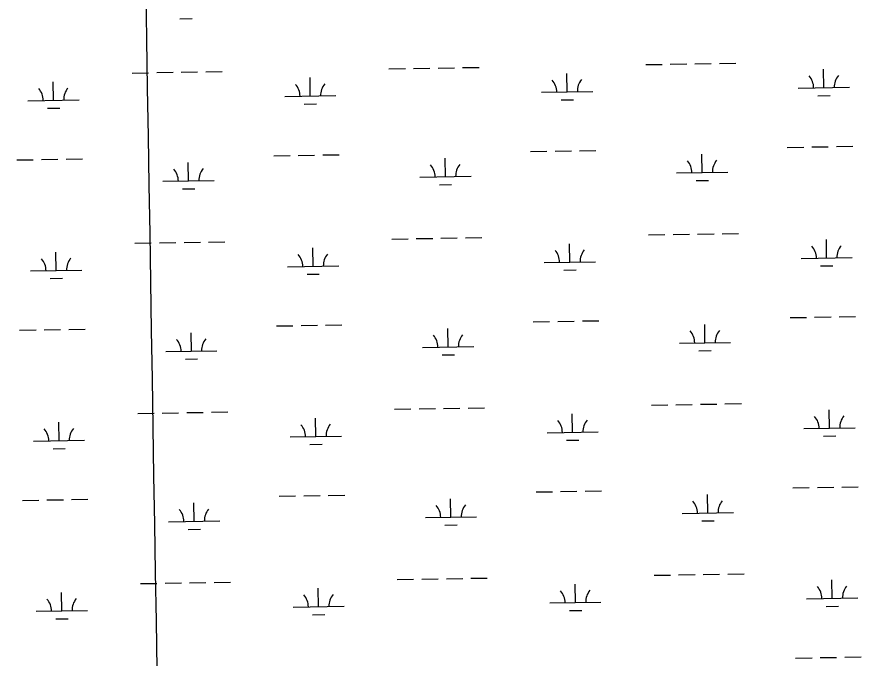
# Model space of a CAD drawing. Extents: x 3855477 to 3893699, y 299188 to 325115.
# Drawn here: x 3880603 to 3882253, y 310947 to 312201 of the extents above; entities that cross this region are included whole.
import ezdxf

# ---------------------------------------------------------------- set-up
doc = ezdxf.new("R2010")
doc.units = 0
doc.layers.add('V-GRID-MAJR', color=7, linetype='Continuous')
doc.layers.add('V-WETL-SWMP', color=7, linetype='Continuous')

msp = doc.modelspace()

# ---------------------------------------------------------------- linework, layer by layer
at = {"layer": 'V-GRID-MAJR'}
msp.add_spline([(3880975.7, 304962.9), (3880925.9, 307989.8), (3880826.3, 314049.8), (3880726.7, 320109.8), (3880676.9, 323142.9)], degree=3, dxfattribs=at)
at = {"layer": 'V-WETL-SWMP'}
for p, q in [((3880921.9, 312197), (3880945.9, 312197.4)), ((3881832.4, 312107.2), (3881864.4, 312107.7)), ((3881880.4, 312108), (3881912.4, 312108.5)), ((3881928.4, 312108.8), (3881960.4, 312109.3)), ((3881976.4, 312109.5), (3882008.4, 312110.1)), ((3880828.7, 312090.8), (3880860.7, 312091.4)), ((3880876.7, 312091.6), (3880908.7, 312092.2)), ((3880924.7, 312092.4), (3880956.7, 312092.9)), ((3880972.7, 312093.2), (3881004.7, 312093.7)), ((3881330.6, 312099), (3881362.6, 312099.5)), ((3881378.6, 312099.8), (3881410.6, 312100.3)), ((3881426.6, 312100.6), (3881458.6, 312101.1)), ((3881474.6, 312101.4), (3881506.6, 312101.9)), ((3881678.7, 312053.9), (3881678.1, 312089.9)), ((3882180.5, 312062.1), (3882179.9, 312098.1)), ((3880675, 312037.6), (3880674.4, 312073.6)), ((3881176.8, 312045.8), (3881176.3, 312081.8)), ((3881628.7, 312053.1), (3881728.7, 312054.8)), ((3882130.5, 312061.3), (3882230.5, 312062.9)), ((3880625, 312036.8), (3880725, 312038.4)), ((3881126.8, 312045), (3881226.8, 312046.6)), ((3881666.9, 312038.3), (3881690.9, 312038.7)), ((3882168.8, 312046.5), (3882192.8, 312046.9)), ((3880663.3, 312022), (3880687.2, 312022.4)), ((3881165.1, 312030.1), (3881189.1, 312030.5)), ((3881607.2, 311937.3), (3881639.2, 311937.9)), ((3881655.2, 311938.1), (3881687.2, 311938.6)), ((3881703.2, 311938.9), (3881735.1, 311939.4)), ((3882109, 311945.5), (3882141, 311946)), ((3882157, 311946.3), (3882189, 311946.8)), ((3882205, 311947.1), (3882237, 311947.6)), ((3880603.5, 311921), (3880635.5, 311921.5)), ((3880651.5, 311921.8), (3880683.5, 311922.3)), ((3880699.5, 311922.5), (3880731.5, 311923.1)), ((3881105.3, 311929.2), (3881137.3, 311929.7)), ((3881153.3, 311929.9), (3881185.3, 311930.5)), ((3881201.3, 311930.7), (3881233.3, 311931.2)), ((3881440.9, 311888.2), (3881440.3, 311924.2)), ((3881942.7, 311896.4), (3881942.1, 311932.4)), ((3880939, 311880), (3880938.5, 311916)), ((3881390.9, 311887.4), (3881490.9, 311889)), ((3881892.7, 311895.6), (3881992.7, 311897.2)), ((3880889, 311879.2), (3880989, 311880.8)), ((3881429.1, 311872.6), (3881453.1, 311873)), ((3881931, 311880.7), (3881955, 311881.1)), ((3880927.3, 311864.4), (3880951.3, 311864.8)), ((3881837.8, 311774.6), (3881869.8, 311775.1)), ((3881885.8, 311775.4), (3881917.8, 311775.9)), ((3881933.8, 311776.1), (3881965.8, 311776.7)), ((3881981.8, 311776.9), (3882013.8, 311777.4)), ((3880834.2, 311758.2), (3880866.2, 311758.7)), ((3880882.2, 311759), (3880914.2, 311759.5)), ((3880930.2, 311759.8), (3880962.1, 311760.3)), ((3880978.1, 311760.6), (3881010.1, 311761.1)), ((3881336, 311766.4), (3881368, 311766.9)), ((3881384, 311767.2), (3881416, 311767.7)), ((3881432, 311768), (3881464, 311768.5)), ((3881480, 311768.7), (3881512, 311769.3)), ((3881684.1, 311721.3), (3881683.5, 311757.3)), ((3882185.9, 311729.5), (3882185.4, 311765.5)), ((3880680.4, 311705), (3880679.8, 311741)), ((3881182.3, 311713.1), (3881181.7, 311749.1)), ((3882135.9, 311728.7), (3882235.9, 311730.3)), ((3881132.3, 311712.3), (3881232.3, 311714)), ((3881634.1, 311720.5), (3881734.1, 311722.1)), ((3882174.2, 311713.9), (3882198.2, 311714.3)), ((3880630.4, 311704.2), (3880730.4, 311705.8)), ((3881170.5, 311697.5), (3881194.5, 311697.9)), ((3881672.4, 311705.7), (3881696.4, 311706.1)), ((3880668.7, 311689.3), (3880692.7, 311689.7)), ((3882114.4, 311612.9), (3882146.4, 311613.4)), ((3882162.4, 311613.7), (3882194.4, 311614.2)), ((3882210.4, 311614.4), (3882242.4, 311615)), ((3881110.7, 311596.5), (3881142.7, 311597)), ((3881158.7, 311597.3), (3881190.7, 311597.8)), ((3881206.7, 311598.1), (3881238.7, 311598.6)), ((3881446.3, 311555.6), (3881445.7, 311591.6)), ((3881612.6, 311604.7), (3881644.6, 311605.2)), ((3881660.6, 311605.5), (3881692.6, 311606)), ((3881708.6, 311606.3), (3881740.6, 311606.8)), ((3881948.1, 311563.7), (3881947.6, 311599.7)), ((3880608.9, 311588.4), (3880640.9, 311588.9)), ((3880656.9, 311589.1), (3880688.9, 311589.7)), ((3880704.9, 311589.9), (3880736.9, 311590.4)), ((3880944.5, 311547.4), (3880943.9, 311583.4)), ((3881898.1, 311562.9), (3881998.1, 311564.5)), ((3880894.5, 311546.6), (3880994.5, 311548.2)), ((3881396.3, 311554.7), (3881496.3, 311556.4)), ((3881936.4, 311548.1), (3881960.4, 311548.5)), ((3880932.7, 311531.8), (3880956.7, 311532.1)), ((3881434.6, 311539.9), (3881458.5, 311540.3)), ((3881891.3, 311442.7), (3881923.3, 311443.2)), ((3881939.3, 311443.5), (3881971.2, 311444)), ((3881987.2, 311444.3), (3882019.2, 311444.8)), ((3880839.6, 311425.6), (3880871.6, 311426.1)), ((3880887.6, 311426.4), (3880919.6, 311426.9)), ((3880935.6, 311427.2), (3880967.6, 311427.7)), ((3880983.6, 311427.9), (3881015.6, 311428.5)), ((3881341.4, 311433.8), (3881373.4, 311434.3)), ((3881389.4, 311434.5), (3881421.4, 311435.1)), ((3881437.4, 311435.3), (3881469.4, 311435.8)), ((3881485.4, 311436.1), (3881517.4, 311436.6)), ((3881843.3, 311441.9), (3881875.3, 311442.5)), ((3882191.4, 311396.9), (3882190.8, 311432.9)), ((3881187.7, 311380.5), (3881187.1, 311416.5)), ((3881689.5, 311388.7), (3881688.9, 311424.7)), ((3880685.8, 311372.3), (3880685.3, 311408.3)), ((3882141.4, 311396), (3882241.4, 311397.7)), ((3881137.7, 311379.7), (3881237.7, 311381.3)), ((3881639.5, 311387.9), (3881739.5, 311389.5)), ((3882179.6, 311381.2), (3882203.6, 311381.6)), ((3880635.8, 311371.5), (3880735.8, 311373.1)), ((3881175.9, 311364.9), (3881199.9, 311365.3)), ((3881677.8, 311373.1), (3881701.8, 311373.5)), ((3880674.1, 311356.7), (3880698.1, 311357.1)), ((3882119.8, 311280.2), (3882151.8, 311280.8)), ((3882167.8, 311281), (3882199.8, 311281.6)), ((3882215.8, 311281.8), (3882247.8, 311282.3)), ((3881116.2, 311263.9), (3881148.2, 311264.4)), ((3881164.2, 311264.7), (3881196.2, 311265.2)), ((3881212.1, 311265.5), (3881244.1, 311266)), ((3881618, 311272.1), (3881650, 311272.6)), ((3881666, 311272.9), (3881698, 311273.4)), ((3881714, 311273.6), (3881746, 311274.2)), ((3881953.6, 311231.1), (3881953, 311267.1)), ((3880614.3, 311255.7), (3880646.3, 311256.2)), ((3880662.3, 311256.5), (3880694.3, 311257)), ((3880710.3, 311257.3), (3880742.3, 311257.8)), ((3880949.9, 311214.8), (3880949.3, 311250.7)), ((3881451.7, 311222.9), (3881451.1, 311258.9)), ((3881903.6, 311230.3), (3882003.6, 311231.9)), ((3880899.9, 311213.9), (3880999.9, 311215.6)), ((3881401.7, 311222.1), (3881501.7, 311223.7)), ((3881941.8, 311215.5), (3881965.8, 311215.9)), ((3880938.1, 311199.1), (3880962.1, 311199.5)), ((3881440, 311207.3), (3881464, 311207.7)), ((3881346.8, 311101.1), (3881378.8, 311101.7)), ((3881394.8, 311101.9), (3881426.8, 311102.4)), ((3881442.8, 311102.7), (3881474.8, 311103.2)), ((3881490.8, 311103.5), (3881522.8, 311104)), ((3881848.7, 311109.3), (3881880.7, 311109.8)), ((3881896.7, 311110.1), (3881928.7, 311110.6)), ((3881944.7, 311110.9), (3881976.7, 311111.4)), ((3881992.7, 311111.7), (3882024.7, 311112.2)), ((3882196.8, 311064.2), (3882196.2, 311100.2)), ((3880845, 311093), (3880877, 311093.5)), ((3880893, 311093.7), (3880925, 311094.3)), ((3880941, 311094.5), (3880973, 311095)), ((3880989, 311095.3), (3881021, 311095.8)), ((3881193.1, 311047.9), (3881192.5, 311083.9)), ((3881694.9, 311056.1), (3881694.4, 311092.1)), ((3880691.3, 311039.7), (3880690.7, 311075.7)), ((3882146.8, 311063.4), (3882246.8, 311065)), ((3881143.1, 311047.1), (3881243.1, 311048.7)), ((3881644.9, 311055.2), (3881744.9, 311056.9)), ((3882185, 311048.6), (3882209, 311049)), ((3880641.3, 311038.9), (3880741.3, 311040.5)), ((3881181.4, 311032.3), (3881205.3, 311032.6)), ((3881683.2, 311040.4), (3881707.2, 311040.8)), ((3880679.5, 311024.1), (3880703.5, 311024.5)), ((3882125.3, 310947.6), (3882157.3, 310948.1)), ((3882173.3, 310948.4), (3882205.3, 310948.9)), ((3882221.3, 310949.2), (3882253.2, 310949.7))]:
    msp.add_line(p, q, dxfattribs=at)
for centre, start, end in [((3882235.8, 312063.5), 140.1615, 181.7052), ((3881232.1, 312047.1), 140.1615, 181.7052), ((3881623.4, 312053.5), 0.1615, 41.7052), ((3881733.9, 312055.3), 140.1615, 181.7052), ((3882125.3, 312061.7), 0.1615, 41.7052), ((3880619.8, 312037.2), 0.1615, 41.7052), ((3880730.2, 312039), 140.1615, 181.7052), ((3881121.6, 312045.3), 0.1615, 41.7052), ((3881385.6, 311887.8), 0.1615, 41.7052), ((3881496.1, 311889.6), 140.1615, 181.7052), ((3881887.5, 311895.9), 0.1615, 41.7052), ((3881997.9, 311897.7), 140.1615, 181.7052), ((3880883.8, 311879.6), 0.1615, 41.7052), ((3880994.3, 311881.4), 140.1615, 181.7052), ((3881628.9, 311720.9), 0.1615, 41.7052), ((3881739.3, 311722.7), 140.1615, 181.7052), ((3882130.7, 311729.1), 0.1615, 41.7052), ((3882241.2, 311730.9), 140.1615, 181.7052), ((3880625.2, 311704.5), 0.1615, 41.7052), ((3880735.6, 311706.3), 140.1615, 181.7052), ((3881127, 311712.7), 0.1615, 41.7052), ((3881237.5, 311714.5), 140.1615, 181.7052), ((3881391.1, 311555.1), 0.1615, 41.7052), ((3881501.5, 311556.9), 140.1615, 181.7052), ((3881892.9, 311563.3), 0.1615, 41.7052), ((3882003.4, 311565.1), 140.1615, 181.7052), ((3880889.2, 311547), 0.1615, 41.7052), ((3880999.7, 311548.8), 140.1615, 181.7052), ((3881634.3, 311388.3), 0.1615, 41.7052), ((3881744.7, 311390.1), 140.1615, 181.7052), ((3882136.1, 311396.4), 0.1615, 41.7052), ((3882246.6, 311398.2), 140.1615, 181.7052), ((3880630.6, 311371.9), 0.1615, 41.7052), ((3880741.1, 311373.7), 140.1615, 181.7052), ((3881132.4, 311380.1), 0.1615, 41.7052), ((3881242.9, 311381.9), 140.1615, 181.7052), ((3881396.5, 311222.5), 0.1615, 41.7052), ((3881506.9, 311224.3), 140.1615, 181.7052), ((3881898.3, 311230.7), 0.1615, 41.7052), ((3882008.8, 311232.5), 140.1615, 181.7052), ((3880894.6, 311214.3), 0.1615, 41.7052), ((3881005.1, 311216.1), 140.1615, 181.7052), ((3881750.2, 311057.4), 140.1615, 181.7052), ((3882141.5, 311063.8), 0.1615, 41.7052), ((3882252, 311065.6), 140.1615, 181.7052), ((3880746.5, 311041.1), 140.1615, 181.7052), ((3881137.9, 311047.5), 0.1615, 41.7052), ((3881248.3, 311049.3), 140.1615, 181.7052), ((3881639.7, 311055.6), 0.1615, 41.7052), ((3880636, 311039.3), 0.1615, 41.7052)]:
    msp.add_arc(centre, 35.2, start, end, dxfattribs=at)

doc.saveas('drawing.dxf')
